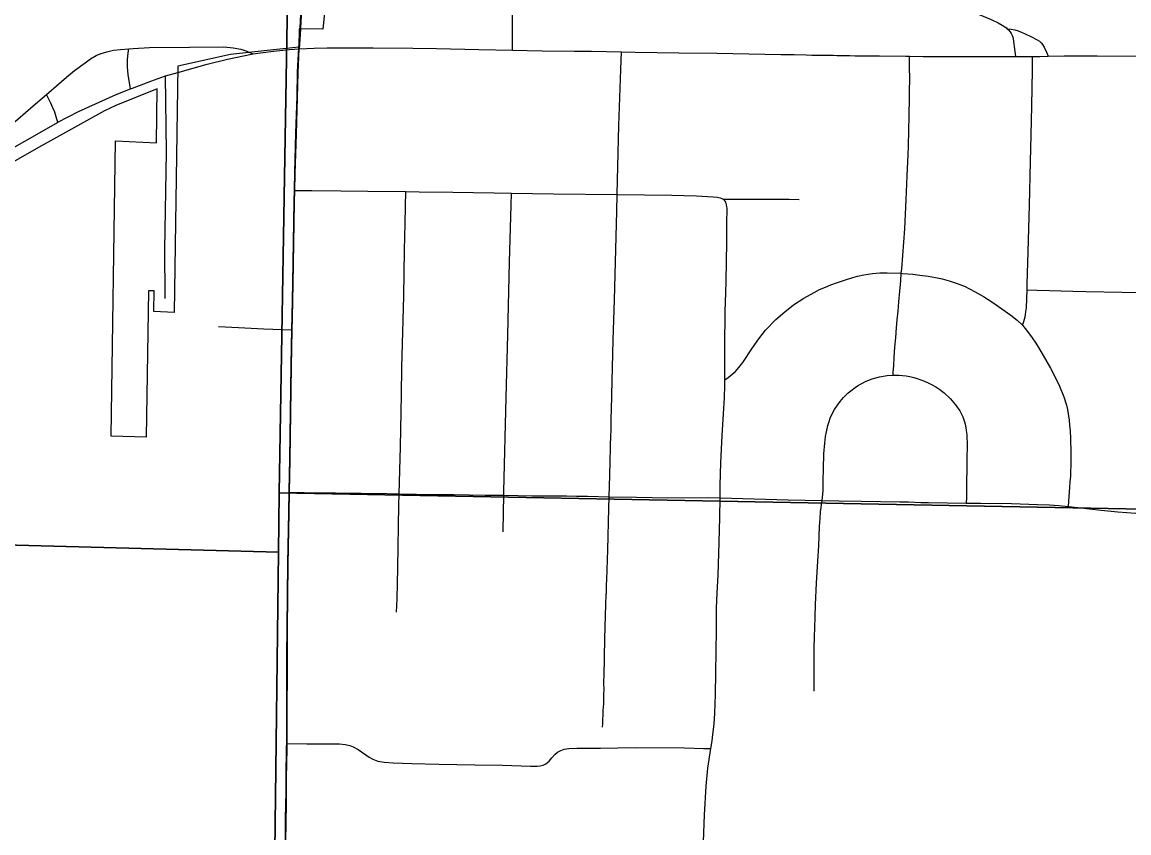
# Model space of a CAD drawing. Extents: x 0 to 34, y 0 to 22.
# Drawn here: x 5.615 to 6.231, y 17.398 to 17.848 of the extents above; entities that cross this region are included whole.
import ezdxf

# ---------------------------------------------------------------- set-up
doc = ezdxf.new("R2010")
doc.units = 0
for name, color, linetype in [('GM_X_City_Street', 7, 'Continuous'), ('GM_X_Corporation', 7, 'Continuous'), ('GM_X_County_Road', 7, 'Continuous'), ('GM_X_State_Route', 7, 'Continuous')]:
    doc.layers.add(name, color=color, linetype=linetype)

msp = doc.modelspace()

# ---------------------------------------------------------------- linework, layer by layer
at = {"layer": 'GM_X_City_Street'}
for points in [[(5.88824, 17.83286), (5.88829, 17.84147), (5.88835, 17.85265), (5.88876, 17.87005), (5.88928, 17.90241), (5.88933, 17.91752), (5.88969, 17.93598), (5.89032, 17.95207), (5.89077, 17.95752), (5.89091, 17.95831), (5.89116, 17.9592), (5.89145, 17.96), (5.89185, 17.96067), (5.89295, 17.96182)], [(5.93843, 17.45638), (5.93849, 17.45822), (5.93879, 17.46554), (5.93901, 17.46938), (5.93917, 17.47408), (5.93928, 17.47775), (5.93914, 17.48003), (5.93918, 17.48184), (5.93933, 17.48497), (5.93974, 17.50544), (5.94007, 17.51849), (5.94046, 17.53023), (5.94055, 17.53087), (5.94059, 17.5321), (5.94061, 17.53454), (5.94057, 17.53574), (5.94068, 17.53819), (5.94126, 17.55494), (5.94187, 17.57794), (5.94206, 17.5845), (5.9424, 17.59658), (5.94302, 17.61953), (5.94315, 17.62019), (5.9432, 17.62392), (5.94316, 17.62574), (5.94312, 17.62755), (5.9435, 17.63997), (5.94353, 17.64122), (5.94432, 17.67167), (5.94496, 17.69401), (5.94639, 17.74311), (5.9466, 17.75254), (5.94678, 17.76052), (5.9475, 17.79098), (5.94854, 17.82205), (5.94887, 17.83201)], [(6.09998, 17.65211), (6.10011, 17.65384), (6.10036, 17.65724), (6.10064, 17.6621), (6.10102, 17.6676), (6.10147, 17.67281), (6.10193, 17.67862), (6.10231, 17.68282), (6.10283, 17.68764), (6.10329, 17.69299), (6.10381, 17.69891), (6.10428, 17.70455), (6.1046, 17.70876), (6.1048, 17.71118), (6.10662, 17.73353), (6.10738, 17.74959), (6.10786, 17.76294), (6.10835, 17.77462), (6.10851, 17.77956), (6.10872, 17.78836), (6.10887, 17.79615), (6.10917, 17.80671), (6.10923, 17.81145), (6.10931, 17.81558), (6.10931, 17.81787), (6.10923, 17.82254), (6.10911, 17.82946)], [(6.17196, 17.67987), (6.17273, 17.68203), (6.17319, 17.68334), (6.1735, 17.68447), (6.17374, 17.68577), (6.17394, 17.68729), (6.17419, 17.6896), (6.17456, 17.69955), (6.17468, 17.70278), (6.17524, 17.72063), (6.17596, 17.74669), (6.1765, 17.77085), (6.17681, 17.7858), (6.17714, 17.80164), (6.17749, 17.82201), (6.17762, 17.82938)], [(5.76719, 17.75491), (5.7767, 17.75484), (5.79286, 17.75472), (5.8078, 17.75453), (5.82893, 17.75419), (5.8364, 17.75406), (5.85506, 17.75388), (5.87807, 17.7536), (5.88778, 17.7534), (5.91102, 17.75292), (5.9466, 17.75254), (5.97695, 17.75222), (5.99065, 17.75192), (6, 17.75128), (6.00209, 17.75106), (6.00297, 17.75089), (6.00378, 17.75071), (6.0047, 17.75035), (6.00546, 17.74997)], [(5.82373, 17.52023), (5.82413, 17.52765), (5.82454, 17.54504), (5.82503, 17.57987), (5.8252, 17.58612), (5.8259, 17.6122), (5.82652, 17.64141), (5.8268, 17.65635), (5.82777, 17.69614), (5.82827, 17.72162), (5.82857, 17.73656), (5.82876, 17.74588), (5.82893, 17.75419)], [(5.88308, 17.56499), (5.8831, 17.56561), (5.8834, 17.58529), (5.88344, 17.5874), (5.88469, 17.63965), (5.88569, 17.67449), (5.88668, 17.71493), (5.88759, 17.74664), (5.88778, 17.7534)], [(5.99424, 17.38264), (5.99507, 17.40749), (5.99604, 17.42359), (5.99698, 17.43345), (5.9987, 17.44445), (5.99935, 17.44874), (5.99982, 17.4522), (6.00056, 17.45809), (6.00092, 17.46416), (6.0012, 17.47452), (6.00147, 17.48657), (6.00173, 17.5102), (6.00181, 17.52244), (6.00218, 17.53103), (6.00264, 17.54084), (6.00328, 17.55914), (6.00355, 17.57297), (6.00376, 17.58383), (6.00378, 17.5854), (6.00386, 17.59098), (6.00419, 17.60339), (6.00491, 17.61865), (6.00572, 17.63063), (6.0062, 17.63957), (6.00639, 17.64657), (6.00643, 17.64957), (6.00647, 17.65246), (6.0065, 17.65723), (6.00646, 17.66376), (6.00636, 17.67148), (6.00654, 17.68388), (6.00666, 17.68761), (6.00691, 17.69816), (6.00715, 17.70437), (6.00744, 17.72615), (6.00752, 17.73773), (6.00763, 17.74365), (6.00763, 17.74505), (6.00752, 17.74577), (6.00732, 17.74685), (6.00714, 17.74754), (6.00688, 17.74828), (6.00658, 17.74885), (6.00613, 17.74943), (6.00546, 17.74997)], [(6.00546, 17.74997), (6.04216, 17.75001), (6.0478, 17.74976)], [(6.00643, 17.64957), (6.00834, 17.65087), (6.01058, 17.65265), (6.01208, 17.65405), (6.01413, 17.6563), (6.01636, 17.65919), (6.02187, 17.66741), (6.02532, 17.67227), (6.02909, 17.67707), (6.03484, 17.68302), (6.0397, 17.68741), (6.04455, 17.69115), (6.05034, 17.6949), (6.05603, 17.69817), (6.05911, 17.69967), (6.06238, 17.70107), (6.06535, 17.70228), (6.06854, 17.70351), (6.07352, 17.70521), (6.07753, 17.70638), (6.08016, 17.70711), (6.08367, 17.70784), (6.08622, 17.70829), (6.08848, 17.70865), (6.09271, 17.70894), (6.09666, 17.70907), (6.1046, 17.70876), (6.10534, 17.70873), (6.11096, 17.7083), (6.11498, 17.7078), (6.11957, 17.70714), (6.12352, 17.70642), (6.12732, 17.70562), (6.13119, 17.7046), (6.1352, 17.70336), (6.1398, 17.70154), (6.14537, 17.69867), (6.15023, 17.69591), (6.15544, 17.69253), (6.16559, 17.68541), (6.169, 17.68276), (6.17196, 17.67987), (6.17432, 17.67706), (6.17739, 17.67287), (6.1794, 17.66983), (6.1814, 17.66659), (6.18766, 17.65592), (6.19081, 17.64986), (6.19262, 17.64591), (6.19493, 17.64015), (6.19643, 17.63541), (6.19701, 17.63298), (6.19745, 17.63055), (6.19796, 17.62714), (6.19823, 17.62439), (6.19855, 17.62115), (6.19872, 17.61695), (6.19897, 17.60889), (6.19892, 17.60582), (6.19889, 17.60212), (6.19876, 17.59842), (6.19866, 17.59595), (6.19843, 17.59287), (6.19823, 17.58977), (6.19763, 17.58181), (6.19743, 17.5791)], [(6.17456, 17.69955), (6.18003, 17.69941), (6.18706, 17.69922), (6.20009, 17.69882), (6.20752, 17.6986), (6.22726, 17.69831), (6.23832, 17.69812)], [(5.72472, 17.67915), (5.73584, 17.67863), (5.75003, 17.67786), (5.75991, 17.6775), (5.76578, 17.6773)], [(6.06064, 17.58234), (6.06107, 17.58777), (6.06118, 17.59331), (6.06125, 17.6001), (6.06158, 17.60839), (6.06199, 17.61436), (6.06246, 17.61806), (6.06291, 17.62067), (6.06371, 17.62416), (6.06445, 17.62643), (6.06507, 17.62814), (6.06579, 17.6298), (6.06745, 17.63295), (6.06917, 17.63549), (6.07055, 17.63738), (6.07249, 17.63966), (6.07418, 17.64138), (6.07504, 17.64222), (6.07643, 17.64339), (6.07886, 17.6452), (6.0803, 17.64623), (6.08183, 17.64716), (6.08506, 17.64878), (6.08843, 17.65009), (6.09253, 17.6512), (6.09671, 17.6519), (6.09998, 17.65211), (6.10095, 17.65217), (6.10337, 17.65211), (6.10518, 17.65196), (6.10721, 17.6517), (6.10938, 17.65129), (6.11147, 17.65081), (6.1135, 17.65022), (6.11751, 17.6488), (6.11962, 17.6478), (6.1213, 17.64691), (6.12381, 17.64554), (6.12604, 17.64415), (6.12839, 17.64228), (6.13193, 17.63893), (6.1347, 17.63569), (6.13712, 17.6322), (6.13884, 17.62901), (6.1398, 17.62615), (6.14015, 17.62478), (6.14056, 17.62279), (6.14076, 17.62128), (6.1409, 17.62019), (6.14104, 17.61868), (6.14125, 17.61312), (6.14112, 17.60537), (6.14099, 17.59914), (6.14092, 17.59379), (6.14086, 17.58892), (6.14079, 17.58412), (6.14073, 17.581)], [(5.76428, 17.58697), (5.77235, 17.58687), (5.78976, 17.58665), (5.81835, 17.58623), (5.8252, 17.58612), (5.84444, 17.58582), (5.85563, 17.58566), (5.87303, 17.58542), (5.88235, 17.5853), (5.8834, 17.58529), (5.89912, 17.58509), (5.91835, 17.58496), (5.92393, 17.58483), (5.93005, 17.58482), (5.94206, 17.5845), (5.95735, 17.5843), (5.97472, 17.58393), (5.99711, 17.58404), (6.00376, 17.58383), (6.04172, 17.58286), (6.06064, 17.58234), (6.06981, 17.58224), (6.08221, 17.58205), (6.10381, 17.58174), (6.10866, 17.58158), (6.11547, 17.58136), (6.1198, 17.58125), (6.14073, 17.581), (6.14869, 17.58091), (6.16589, 17.58071), (6.18043, 17.58014), (6.18707, 17.57999), (6.19222, 17.57966), (6.19743, 17.5791), (6.20288, 17.57856), (6.21581, 17.57703), (6.22505, 17.57609), (6.23502, 17.57534)], [(6.05606, 17.4764), (6.05613, 17.48134), (6.05614, 17.48598), (6.05606, 17.49011), (6.05605, 17.49519), (6.05611, 17.50047), (6.05624, 17.5065), (6.05645, 17.51172), (6.05665, 17.51761), (6.05692, 17.52447), (6.05746, 17.5364), (6.0582, 17.54861), (6.05867, 17.55724), (6.05915, 17.56787), (6.05941, 17.5724), (6.05969, 17.57603), (6.05996, 17.5785), (6.06023, 17.58001), (6.06064, 17.58234)], [(5.76288, 17.4472), (5.77389, 17.44714), (5.79199, 17.44705), (5.79519, 17.44672), (5.79772, 17.44615), (5.79956, 17.44546), (5.8024, 17.44388), (5.80855, 17.43966), (5.81065, 17.43852), (5.81343, 17.4375), (5.81692, 17.43682), (5.82182, 17.43642), (5.83236, 17.4361), (5.84728, 17.43576), (5.86726, 17.43534), (5.88279, 17.43511), (5.89835, 17.4347), (5.90203, 17.43462), (5.90373, 17.43479), (5.90534, 17.43524), (5.90683, 17.43601), (5.90862, 17.43747), (5.91023, 17.43925), (5.91191, 17.44115), (5.9134, 17.44244), (5.91516, 17.44343), (5.91708, 17.44407), (5.91966, 17.4445), (5.92412, 17.44468), (5.93719, 17.4447), (5.9565, 17.44497), (5.98389, 17.44478), (5.99447, 17.44455), (5.9987, 17.44445)]]:
    msp.add_lwpolyline(points, dxfattribs=at)
at = {"layer": 'GM_X_Corporation'}
for points in [[(4.77752, 18.58568), (5.77487, 18.55224), (5.75845, 17.5867), (5.75807, 17.55374), (4.7439, 17.58074)], [(5.77565, 18.58596), (6.72002, 18.57343), (6.70042, 17.56893), (5.75845, 17.5867), (5.77487, 18.55224)], [(5.75845, 17.5867), (6.70042, 17.56893), (6.68286, 16.55378), (5.74588, 16.55703), (5.75807, 17.55374)], [(4.7439, 17.58074), (5.75807, 17.55374), (5.74588, 16.55703), (4.71407, 16.57495)]]:
    msp.add_lwpolyline(points, close=True, dxfattribs=at)
for points in [[(5.78633, 17.87912), (5.78286, 17.8446), (5.76966, 17.84482), (5.76947, 17.83462), (5.7553, 17.83307), (5.74322, 17.83176), (5.73133, 17.83046), (5.70209, 17.82403), (5.70006, 17.68706), (5.68868, 17.68758), (5.68886, 17.69901), (5.68583, 17.69909), (5.68452, 17.61761), (5.66506, 17.61814), (5.66746, 17.78238), (5.69017, 17.78136), (5.69066, 17.81133), (5.66768, 17.80208), (5.66135, 17.79915), (5.62467, 17.77879), (5.54801, 17.73492)], [(5.76191, 17.39336), (5.76209, 17.40391), (5.76226, 17.41446), (5.76232, 17.41881), (5.76239, 17.42875), (5.76262, 17.44489), (5.76265, 17.44776), (5.76276, 17.45856), (5.76281, 17.49585), (5.76285, 17.512), (5.76331, 17.54742), (5.76387, 17.57601), (5.76404, 17.58752), (5.76432, 17.60584), (5.76518, 17.65742), (5.76555, 17.67785), (5.76568, 17.68476), (5.76605, 17.7034), (5.76676, 17.74871), (5.76695, 17.75547), (5.76721, 17.76475), (5.76781, 17.78664), (5.76841, 17.80717), (5.76875, 17.82084), (5.76936, 17.8342), (5.76998, 17.84187), (5.77056, 17.85271)], [(5.77056, 17.85271), (5.76998, 17.84187), (5.76936, 17.8342), (5.76875, 17.82084), (5.76841, 17.80717), (5.76781, 17.78664), (5.76721, 17.76475), (5.76695, 17.75547), (5.76676, 17.74871), (5.76605, 17.7034), (5.76568, 17.68476), (5.76555, 17.67785), (5.76518, 17.65742), (5.76432, 17.60584), (5.76404, 17.58752), (5.76387, 17.57601), (5.76331, 17.54742), (5.76285, 17.512), (5.76281, 17.49585), (5.76276, 17.45856), (5.76265, 17.44776), (5.76262, 17.44489), (5.76239, 17.42875), (5.76232, 17.41881), (5.76226, 17.41446), (5.76209, 17.40391), (5.76191, 17.39336)]]:
    msp.add_lwpolyline(points, dxfattribs=at)
at = {"layer": 'GM_X_County_Road'}
for p, q in [((5.69519, 17.81853), (5.70212, 17.82048)), ((5.66781, 17.80826), (5.67573, 17.81132))]:
    msp.add_line(p, q, dxfattribs=at)
for points in [[(5.76959, 17.83365), (5.77022, 17.84132), (5.77079, 17.85216), (5.77147, 17.87833), (5.77279, 17.91635), (5.77398, 17.95669), (5.77424, 17.97402), (5.77539, 18.00936), (5.7764, 18.08244)], [(6.13262, 17.85914), (6.13598, 17.85771), (6.14422, 17.85417), (6.15015, 17.85172), (6.15461, 17.84985), (6.15852, 17.84799), (6.16062, 17.84685), (6.16222, 17.84589), (6.16303, 17.84529), (6.16353, 17.84482)], [(6.16353, 17.84482), (6.164, 17.84437), (6.16508, 17.84299), (6.16579, 17.84211), (6.16631, 17.8411), (6.16659, 17.84018), (6.1668, 17.83915), (6.16777, 17.83214), (6.16815, 17.82938)], [(6.16353, 17.84482), (6.16573, 17.84452), (6.16769, 17.84416), (6.16968, 17.84361), (6.17174, 17.84279), (6.17342, 17.84205), (6.17663, 17.84056), (6.18026, 17.83868), (6.18143, 17.83785), (6.18239, 17.8369), (6.18315, 17.836), (6.18404, 17.83456), (6.18528, 17.83181), (6.18633, 17.82949)], [(5.62898, 17.80829), (5.64015, 17.81778), (5.6446, 17.82157), (5.65052, 17.8259), (5.6536, 17.828), (5.65668, 17.82998), (5.6589, 17.83084), (5.66263, 17.83191), (5.66631, 17.83282), (5.67026, 17.83332), (5.67475, 17.83362)], [(5.67573, 17.81132), (5.67554, 17.81252), (5.67452, 17.81934), (5.67422, 17.82132), (5.67406, 17.8236), (5.67403, 17.8253), (5.67417, 17.82746), (5.67434, 17.82952), (5.67467, 17.8327), (5.67475, 17.83362)], [(5.67475, 17.83362), (5.67722, 17.83379), (5.68639, 17.83429), (5.7086, 17.83455), (5.72763, 17.83478), (5.73281, 17.83423), (5.73713, 17.83349), (5.74046, 17.83239), (5.74387, 17.83077)], [(5.74387, 17.83077), (5.75538, 17.83235), (5.76413, 17.83324), (5.76959, 17.83365)], [(5.76719, 17.75491), (5.76744, 17.7642), (5.76805, 17.78609), (5.76864, 17.80661), (5.76899, 17.82028), (5.76959, 17.83365)], [(5.70212, 17.82048), (5.7185, 17.82509), (5.7297, 17.82791), (5.74307, 17.83066), (5.74387, 17.83077)], [(5.67573, 17.81132), (5.67681, 17.81173), (5.68699, 17.81568), (5.69519, 17.81853)], [(5.69499, 17.69467), (5.69498, 17.6959), (5.69496, 17.72204), (5.69584, 17.77618), (5.69519, 17.81853)], [(5.56875, 17.77036), (5.57556, 17.77328), (5.59017, 17.77835), (5.59417, 17.78008), (5.5975, 17.78193), (5.60009, 17.78378), (5.60539, 17.78798), (5.61316, 17.79457), (5.62153, 17.80195), (5.6266, 17.80626), (5.62898, 17.80829)], [(5.63542, 17.79274), (5.63486, 17.79445), (5.63359, 17.79843), (5.63263, 17.80085), (5.63146, 17.80334), (5.62977, 17.80681), (5.62898, 17.80829)], [(5.63542, 17.79274), (5.64678, 17.79881), (5.66781, 17.80826)], [(5.26102, 17.65739), (5.2927, 17.66736), (5.34086, 17.68201), (5.39168, 17.69639), (5.41438, 17.70296), (5.47314, 17.71909), (5.50173, 17.72754), (5.52351, 17.7348), (5.53451, 17.73899), (5.55042, 17.74588), (5.56319, 17.75222), (5.58226, 17.76261), (5.63415, 17.79207), (5.63542, 17.79274)], [(5.76578, 17.6773), (5.76592, 17.68421), (5.76629, 17.70285), (5.767, 17.74816), (5.76719, 17.75491)], [(5.76428, 17.58697), (5.76456, 17.60529), (5.76542, 17.65687), (5.76578, 17.6773)], [(5.76288, 17.4472), (5.76299, 17.458), (5.76305, 17.49529), (5.76309, 17.51144), (5.76355, 17.54687), (5.76411, 17.57546), (5.76428, 17.58697)], [(5.76259, 17.42322), (5.76263, 17.42819), (5.76285, 17.44433), (5.76288, 17.4472)], [(5.76214, 17.3928), (5.76232, 17.40335), (5.7625, 17.41391), (5.76255, 17.41826), (5.76259, 17.42322)]]:
    msp.add_lwpolyline(points, dxfattribs=at)
at = {"layer": 'GM_X_State_Route'}
for points in [[(5.7764, 18.08244), (5.77539, 18.00936), (5.77424, 17.97402), (5.77398, 17.95669), (5.77279, 17.91635), (5.77147, 17.87833), (5.77079, 17.85216), (5.77022, 17.84132), (5.76959, 17.83365)], [(5.76959, 17.83365), (5.77795, 17.834), (5.78521, 17.83418), (5.79946, 17.83419), (5.81074, 17.83416), (5.83287, 17.83391)], [(5.83287, 17.83391), (5.84595, 17.83375), (5.86948, 17.83329), (5.88824, 17.83286), (5.90474, 17.83248), (5.92281, 17.83239), (5.93231, 17.83237), (5.94887, 17.83201), (5.95657, 17.83185), (5.98075, 17.83139), (6.00191, 17.83118), (6.03748, 17.83052), (6.04307, 17.83042), (6.04493, 17.83039), (6.05172, 17.83026), (6.05477, 17.83018), (6.05844, 17.83015), (6.06208, 17.83009), (6.0669, 17.83002), (6.0687, 17.82999), (6.0711, 17.82994), (6.0729, 17.82991), (6.07589, 17.82984), (6.07886, 17.82978), (6.09246, 17.82966), (6.10715, 17.82948)], [(6.10715, 17.82948), (6.10911, 17.82946), (6.1167, 17.82937), (6.11846, 17.82935), (6.12072, 17.82931), (6.13323, 17.82928), (6.15489, 17.8294), (6.16618, 17.82937), (6.16815, 17.82938), (6.17762, 17.82938), (6.18167, 17.82938), (6.18633, 17.82949), (6.1951, 17.82968), (6.21351, 17.82969), (6.23651, 17.82956)]]:
    msp.add_lwpolyline(points, dxfattribs=at)

doc.saveas('drawing.dxf')
